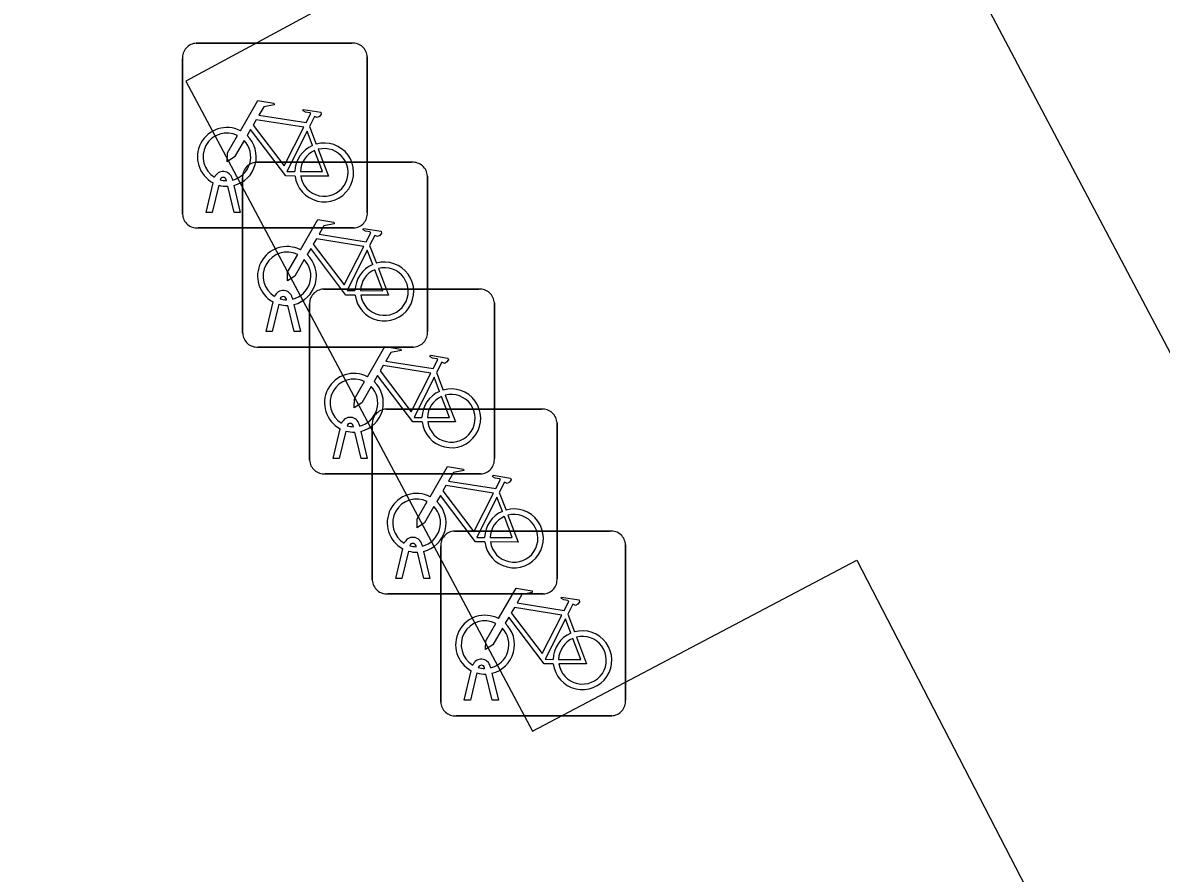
# Model space of a CAD drawing. Extents: x 162880 to 165536, y 384011 to 385179.
# Drawn here: x 163031.8 to 163037.96, y 384211.64 to 384216.24 of the extents above; entities that cross this region are included whole.
import ezdxf

# ---------------------------------------------------------------- set-up
doc = ezdxf.new("R2010")
doc.units = 0
doc.layers.add('IMGEO_Fietsenrek', color=7, linetype='Continuous')
doc.layers.add('IMGEO_Rijbaan_lokaal_open', color=7, linetype='Continuous')

msp = doc.modelspace()

# ---------------------------------------------------------------- linework, layer by layer
at = {"layer": 'IMGEO_Fietsenrek'}
for p, q in [((163032.7409, 384216.1335), (163033.5818, 384216.1335)), ((163033.5818, 384216.1335), (163032.7409, 384216.1335)), ((163032.6665, 384215.2089), (163032.6665, 384216.0498)), ((163032.6665, 384216.0498), (163032.6665, 384215.2089)), ((163033.6655, 384216.0591), (163033.6655, 384215.2182)), ((163033.6655, 384215.2182), (163033.6655, 384216.0591)), ((163033.3532, 384215.6832), (163033.3895, 384215.588)), ((163033.0659, 384215.4895), (163033.9068, 384215.4895)), ((163033.9068, 384215.4895), (163033.0659, 384215.4895)), ((163032.9039, 384215.3899), (163032.9029, 384215.3942)), ((163032.9346, 384215.4014), (163032.9364, 384215.3935)), ((163032.9915, 384214.5649), (163032.9915, 384215.4058)), ((163032.9915, 384215.4058), (163032.9915, 384214.5649)), ((163033.9905, 384215.4151), (163033.9905, 384214.5742)), ((163033.9905, 384214.5742), (163033.9905, 384215.4151)), ((163032.7935, 384215.2183), (163032.8318, 384215.3783)), ((163032.8622, 384215.3661), (163032.8269, 384215.2183)), ((163032.945, 384215.2183), (163032.9111, 384215.36)), ((163032.9434, 384215.3643), (163032.9784, 384215.2183)), ((163032.8269, 384215.2183), (163032.7935, 384215.2183)), ((163032.9784, 384215.2183), (163032.945, 384215.2183)), ((163033.5911, 384215.1345), (163032.7502, 384215.1345)), ((163032.7502, 384215.1345), (163033.5911, 384215.1345)), ((163033.6782, 384215.0392), (163033.7145, 384214.944)), ((163033.4279, 384214.8035), (163034.2688, 384214.8035)), ((163034.2688, 384214.8035), (163033.4279, 384214.8035)), ((163033.1185, 384214.5743), (163033.1568, 384214.7343)), ((163033.1872, 384214.7221), (163033.1519, 384214.5743)), ((163033.2289, 384214.7459), (163033.2279, 384214.7502)), ((163033.27, 384214.5743), (163033.2361, 384214.716)), ((163033.2596, 384214.7574), (163033.2614, 384214.7495)), ((163033.2684, 384214.7203), (163033.3034, 384214.5743)), ((163033.3535, 384213.8789), (163033.3535, 384214.7198)), ((163033.3535, 384214.7198), (163033.3535, 384213.8789)), ((163034.3525, 384214.7291), (163034.3525, 384213.8882)), ((163034.3525, 384213.8882), (163034.3525, 384214.7291)), ((163033.1519, 384214.5743), (163033.1185, 384214.5743)), ((163033.3034, 384214.5743), (163033.27, 384214.5743)), ((163033.9161, 384214.4905), (163033.0752, 384214.4905)), ((163033.0752, 384214.4905), (163033.9161, 384214.4905)), ((163034.0402, 384214.3532), (163034.0765, 384214.258)), ((163033.7669, 384214.1545), (163034.6078, 384214.1545)), ((163034.6078, 384214.1545), (163033.7669, 384214.1545)), ((163033.4805, 384213.8883), (163033.5188, 384214.0483)), ((163033.5492, 384214.0361), (163033.5139, 384213.8883)), ((163033.5909, 384214.0599), (163033.5899, 384214.0642)), ((163033.632, 384213.8883), (163033.5981, 384214.03)), ((163033.6216, 384214.0714), (163033.6234, 384214.0635)), ((163033.6304, 384214.0343), (163033.6654, 384213.8883)), ((163033.6925, 384213.2299), (163033.6925, 384214.0708)), ((163033.6925, 384214.0708), (163033.6925, 384213.2299)), ((163034.6915, 384214.0801), (163034.6915, 384213.2392)), ((163034.6915, 384213.2392), (163034.6915, 384214.0801)), ((163033.5139, 384213.8883), (163033.4805, 384213.8883)), ((163033.6654, 384213.8883), (163033.632, 384213.8883)), ((163034.2781, 384213.8045), (163033.4372, 384213.8045)), ((163033.4372, 384213.8045), (163034.2781, 384213.8045)), ((163034.3792, 384213.7042), (163034.4155, 384213.609)), ((163034.1369, 384213.4955), (163034.9778, 384213.4955)), ((163034.9778, 384213.4955), (163034.1369, 384213.4955)), ((163033.9299, 384213.4109), (163033.9289, 384213.4152)), ((163033.9606, 384213.4224), (163033.9624, 384213.4145)), ((163035.0615, 384213.4211), (163035.0615, 384212.5802)), ((163035.0615, 384212.5802), (163035.0615, 384213.4211)), ((163033.8195, 384213.2393), (163033.8578, 384213.3993)), ((163033.8882, 384213.3871), (163033.8529, 384213.2393)), ((163033.971, 384213.2393), (163033.9371, 384213.381)), ((163033.9694, 384213.3853), (163034.0044, 384213.2393)), ((163034.0625, 384212.5709), (163034.0625, 384213.4118)), ((163034.0625, 384213.4118), (163034.0625, 384212.5709)), ((163033.8529, 384213.2393), (163033.8195, 384213.2393)), ((163034.0044, 384213.2393), (163033.971, 384213.2393)), ((163034.6171, 384213.1555), (163033.7762, 384213.1555)), ((163033.7762, 384213.1555), (163034.6171, 384213.1555)), ((163034.7492, 384213.0452), (163034.7855, 384212.95)), ((163034.1895, 384212.5803), (163034.2278, 384212.7403)), ((163034.2999, 384212.7519), (163034.2989, 384212.7562)), ((163034.3306, 384212.7634), (163034.3324, 384212.7555)), ((163034.2582, 384212.7281), (163034.2229, 384212.5803)), ((163034.341, 384212.5803), (163034.3071, 384212.722)), ((163034.3394, 384212.7263), (163034.3744, 384212.5803)), ((163034.2229, 384212.5803), (163034.1895, 384212.5803)), ((163034.3744, 384212.5803), (163034.341, 384212.5803)), ((163034.9871, 384212.4965), (163034.1462, 384212.4965)), ((163034.1462, 384212.4965), (163034.9871, 384212.4965))]:
    msp.add_line(p, q, dxfattribs=at)
for points in [[(163032.9791, 384215.6602), (163033.0738, 384215.8237), (163033.16, 384215.8099), (163033.1617, 384215.8012), (163033.1056, 384215.7903), (163033.0794, 384215.745), (163033.3346, 384215.7042)], [(163033.3346, 384215.7042), (163033.3596, 384215.753), (163033.3545, 384215.757), (163033.3313, 384215.7607), (163033.3186, 384215.7682), (163033.3176, 384215.7713), (163033.3198, 384215.7759), (163033.4146, 384215.7608), (163033.4169, 384215.7505), (163033.4075, 384215.7381), (163033.3951, 384215.7317), (163033.3806, 384215.7379), (163033.3532, 384215.6832)], [(163033.3217, 384215.679), (163033.0649, 384215.72), (163033.0482, 384215.6912), (163033.2152, 384215.4709), (163033.3217, 384215.679)], [(163032.9998, 384215.6077), (163032.9482, 384215.5185), (163032.9083, 384215.4925), (163032.9095, 384215.54), (163032.964, 384215.6342)], [(163033.2748, 384215.4155), (163033.2251, 384215.4156), (163033.0344, 384215.6673), (163033.0154, 384215.6345)], [(163033.3697, 384215.581), (163033.3404, 384215.6578), (163033.231, 384215.4397), (163033.2737, 384215.4396)], [(163033.3037, 384215.4395), (163033.4236, 384215.4393), (163033.3804, 384215.5529)], [(163033.4002, 384215.5598), (163033.4552, 384215.4152), (163033.3051, 384215.4155)], [(163033.3041, 384215.0162), (163033.3988, 384215.1797), (163033.485, 384215.1659), (163033.4867, 384215.1572), (163033.4306, 384215.1463), (163033.4044, 384215.101), (163033.6596, 384215.0602)], [(163033.6467, 384215.035), (163033.3899, 384215.076), (163033.3732, 384215.0472), (163033.5402, 384214.8269), (163033.6467, 384215.035)], [(163033.6596, 384215.0602), (163033.6846, 384215.109), (163033.6795, 384215.113), (163033.6563, 384215.1167), (163033.6436, 384215.1242), (163033.6426, 384215.1273), (163033.6448, 384215.1319), (163033.7396, 384215.1168), (163033.7419, 384215.1065), (163033.7325, 384215.0941), (163033.7201, 384215.0877), (163033.7056, 384215.0939), (163033.6782, 384215.0392)], [(163033.5998, 384214.7715), (163033.5501, 384214.7716), (163033.3594, 384215.0233), (163033.3404, 384214.9905)], [(163033.6947, 384214.937), (163033.6654, 384215.0138), (163033.556, 384214.7957), (163033.5987, 384214.7956)], [(163033.3248, 384214.9637), (163033.2732, 384214.8745), (163033.2333, 384214.8485), (163033.2345, 384214.896), (163033.289, 384214.9902)], [(163033.6287, 384214.7955), (163033.7486, 384214.7953), (163033.7054, 384214.9089)], [(163033.7252, 384214.9158), (163033.7802, 384214.7712), (163033.6301, 384214.7715)], [(163033.6661, 384214.3302), (163033.7608, 384214.4937), (163033.847, 384214.4799), (163033.8487, 384214.4712), (163033.7926, 384214.4603), (163033.7664, 384214.415), (163034.0216, 384214.3742)], [(163034.0216, 384214.3742), (163034.0466, 384214.423), (163034.0415, 384214.427), (163034.0183, 384214.4307), (163034.0056, 384214.4382), (163034.0046, 384214.4413), (163034.0068, 384214.4459), (163034.1016, 384214.4308), (163034.1039, 384214.4205), (163034.0945, 384214.4081), (163034.0821, 384214.4017), (163034.0676, 384214.4079), (163034.0402, 384214.3532)], [(163033.9618, 384214.0855), (163033.9121, 384214.0856), (163033.7214, 384214.3373), (163033.7024, 384214.3045)], [(163034.0087, 384214.349), (163033.7519, 384214.39), (163033.7352, 384214.3612), (163033.9022, 384214.1409), (163034.0087, 384214.349)], [(163033.6868, 384214.2777), (163033.6352, 384214.1885), (163033.5953, 384214.1625), (163033.5965, 384214.21), (163033.651, 384214.3042)], [(163034.0567, 384214.251), (163034.0274, 384214.3278), (163033.918, 384214.1097), (163033.9607, 384214.1096)], [(163033.9907, 384214.1095), (163034.1106, 384214.1093), (163034.0674, 384214.2229)], [(163034.0872, 384214.2298), (163034.1422, 384214.0852), (163033.9921, 384214.0855)], [(163034.0051, 384213.6812), (163034.0998, 384213.8447), (163034.186, 384213.8309), (163034.1877, 384213.8222), (163034.1316, 384213.8113), (163034.1054, 384213.766), (163034.3606, 384213.7252)], [(163034.3606, 384213.7252), (163034.3856, 384213.774), (163034.3805, 384213.778), (163034.3573, 384213.7817), (163034.3446, 384213.7892), (163034.3436, 384213.7923), (163034.3458, 384213.7969), (163034.4406, 384213.7818), (163034.4429, 384213.7715), (163034.4335, 384213.7591), (163034.4211, 384213.7527), (163034.4066, 384213.7589), (163034.3792, 384213.7042)], [(163034.3477, 384213.7), (163034.0909, 384213.741), (163034.0742, 384213.7122), (163034.2412, 384213.4919), (163034.3477, 384213.7)], [(163034.3008, 384213.4365), (163034.2511, 384213.4366), (163034.0604, 384213.6883), (163034.0414, 384213.6555)], [(163034.3957, 384213.602), (163034.3664, 384213.6788), (163034.257, 384213.4607), (163034.2997, 384213.4606)], [(163034.0258, 384213.6287), (163033.9742, 384213.5395), (163033.9343, 384213.5135), (163033.9355, 384213.561), (163033.99, 384213.6552)], [(163034.3297, 384213.4605), (163034.4496, 384213.4603), (163034.4064, 384213.5739)], [(163034.4262, 384213.5808), (163034.4812, 384213.4362), (163034.3311, 384213.4365)], [(163034.3751, 384213.0222), (163034.4698, 384213.1857), (163034.556, 384213.1719), (163034.5577, 384213.1632), (163034.5016, 384213.1523), (163034.4754, 384213.107), (163034.7306, 384213.0662)], [(163034.7306, 384213.0662), (163034.7556, 384213.115), (163034.7505, 384213.119), (163034.7273, 384213.1227), (163034.7146, 384213.1302), (163034.7136, 384213.1333), (163034.7158, 384213.1379), (163034.8106, 384213.1228), (163034.8129, 384213.1125), (163034.8035, 384213.1001), (163034.7911, 384213.0937), (163034.7766, 384213.0999), (163034.7492, 384213.0452)], [(163034.7177, 384213.041), (163034.4609, 384213.082), (163034.4442, 384213.0532), (163034.6112, 384212.8329), (163034.7177, 384213.041)], [(163034.3958, 384212.9697), (163034.3442, 384212.8805), (163034.3043, 384212.8545), (163034.3055, 384212.902), (163034.36, 384212.9962)], [(163034.6708, 384212.7775), (163034.6211, 384212.7776), (163034.4304, 384213.0293), (163034.4114, 384212.9965)], [(163034.7657, 384212.943), (163034.7364, 384213.0198), (163034.627, 384212.8017), (163034.6697, 384212.8016)], [(163034.7962, 384212.9218), (163034.8512, 384212.7772), (163034.7011, 384212.7775)], [(163034.6997, 384212.8015), (163034.8196, 384212.8013), (163034.7764, 384212.9149)]]:
    msp.add_lwpolyline(points, dxfattribs=at)
for centre, radius, start, end in [((163032.7442, 384216.0556), 0.0779, 92.4484, 184.28452), ((163032.7442, 384216.0556), 0.0779, 92.4484, 184.28452), ((163033.5876, 384216.0558), 0.0779, 2.4484, 94.28452), ((163033.5876, 384216.0558), 0.0779, 2.4484, 94.28452), ((163032.9061, 384215.5189), 0.159, 62.67661, 242.13685), ((163032.9061, 384215.5189), 0.129, 63.31916, 238.90302), ((163032.9061, 384215.5189), 0.159, 283.5766, 46.60424), ((163032.9061, 384215.5189), 0.129, 283.60429, 43.43025), ((163033.4327, 384215.4349), 0.159, 113.3408, 178.32165), ((163033.4327, 384215.4349), 0.159, 187.0065, 105.77075), ((163033.4327, 384215.4349), 0.129, 113.92302, 177.95563), ((163033.4327, 384215.4349), 0.129, 188.67146, 104.58832), ((163033.0692, 384215.4116), 0.0779, 92.4484, 184.28452), ((163033.0692, 384215.4116), 0.0779, 92.4484, 184.28452), ((163033.9126, 384215.4118), 0.0779, 2.4484, 94.28452), ((163033.9126, 384215.4118), 0.0779, 2.4484, 94.28452), ((163032.8859, 384215.3903), 0.0499, 12.8025, 158.69338), ((163032.8859, 384215.3903), 0.0174, 12.8025, 163.45023), ((163032.9061, 384215.5189), 0.129, 253.41502, 269.02044), ((163032.9061, 384215.5189), 0.159, 253.99666, 271.78671), ((163032.7444, 384215.2122), 0.0779, 182.4484, 274.28452), ((163032.7444, 384215.2122), 0.0779, 182.4484, 274.28452), ((163033.5878, 384215.2124), 0.0779, 272.4484, 4.28452), ((163033.5878, 384215.2124), 0.0779, 272.4484, 4.28452), ((163033.2311, 384214.8749), 0.159, 62.67661, 242.13685), ((163033.2311, 384214.8749), 0.129, 63.31916, 238.90302), ((163033.2311, 384214.8749), 0.129, 283.60429, 43.43025), ((163033.2311, 384214.8749), 0.159, 283.5766, 46.60424), ((163033.7577, 384214.7909), 0.159, 113.3408, 178.32165), ((163033.7577, 384214.7909), 0.159, 187.0065, 105.77075), ((163033.7577, 384214.7909), 0.129, 113.92302, 177.95563), ((163033.7577, 384214.7909), 0.129, 188.67146, 104.58832), ((163033.2109, 384214.7463), 0.0499, 12.8025, 158.69338), ((163033.4312, 384214.7256), 0.0779, 92.4484, 184.28452), ((163033.4312, 384214.7256), 0.0779, 92.4484, 184.28452), ((163034.2746, 384214.7258), 0.0779, 2.4484, 94.28452), ((163034.2746, 384214.7258), 0.0779, 2.4484, 94.28452), ((163033.2311, 384214.8749), 0.159, 253.99666, 271.78671), ((163033.2109, 384214.7463), 0.0174, 12.8025, 163.45023), ((163033.2311, 384214.8749), 0.129, 253.41502, 269.02044), ((163033.0694, 384214.5682), 0.0779, 182.4484, 274.28452), ((163033.0694, 384214.5682), 0.0779, 182.4484, 274.28452), ((163033.9128, 384214.5684), 0.0779, 272.4484, 4.28452), ((163033.9128, 384214.5684), 0.0779, 272.4484, 4.28452), ((163033.5931, 384214.1889), 0.159, 62.67661, 242.13685), ((163033.5931, 384214.1889), 0.129, 63.31916, 238.90302), ((163033.5931, 384214.1889), 0.129, 283.60429, 43.43025), ((163033.5931, 384214.1889), 0.159, 283.5766, 46.60424), ((163034.1197, 384214.1049), 0.159, 113.3408, 178.32165), ((163034.1197, 384214.1049), 0.159, 187.0065, 105.77075), ((163034.1197, 384214.1049), 0.129, 113.92302, 177.95563), ((163034.1197, 384214.1049), 0.129, 188.67146, 104.58832), ((163033.7702, 384214.0766), 0.0779, 92.4484, 184.28452), ((163033.7702, 384214.0766), 0.0779, 92.4484, 184.28452), ((163034.6136, 384214.0768), 0.0779, 2.4484, 94.28452), ((163034.6136, 384214.0768), 0.0779, 2.4484, 94.28452), ((163033.5729, 384214.0603), 0.0499, 12.8025, 158.69338), ((163033.5931, 384214.1889), 0.159, 253.99666, 271.78671), ((163033.5729, 384214.0603), 0.0174, 12.8025, 163.45023), ((163033.5931, 384214.1889), 0.129, 253.41502, 269.02044), ((163033.4314, 384213.8822), 0.0779, 182.4484, 274.28452), ((163033.4314, 384213.8822), 0.0779, 182.4484, 274.28452), ((163034.2748, 384213.8824), 0.0779, 272.4484, 4.28452), ((163034.2748, 384213.8824), 0.0779, 272.4484, 4.28452), ((163033.9321, 384213.5399), 0.159, 62.67661, 242.13685), ((163033.9321, 384213.5399), 0.129, 63.31916, 238.90302), ((163033.9321, 384213.5399), 0.129, 283.60429, 43.43025), ((163033.9321, 384213.5399), 0.159, 283.5766, 46.60424), ((163034.4587, 384213.4559), 0.159, 113.3408, 178.32165), ((163034.4587, 384213.4559), 0.159, 187.0065, 105.77075), ((163034.4587, 384213.4559), 0.129, 113.92302, 177.95563), ((163034.4587, 384213.4559), 0.129, 188.67146, 104.58832), ((163034.1402, 384213.4176), 0.0779, 92.4484, 184.28452), ((163034.1402, 384213.4176), 0.0779, 92.4484, 184.28452), ((163034.9836, 384213.4178), 0.0779, 2.4484, 94.28452), ((163034.9836, 384213.4178), 0.0779, 2.4484, 94.28452), ((163033.9119, 384213.4113), 0.0499, 12.8025, 158.69338), ((163033.9119, 384213.4113), 0.0174, 12.8025, 163.45023), ((163033.9321, 384213.5399), 0.129, 253.41502, 269.02044), ((163033.9321, 384213.5399), 0.159, 253.99666, 271.78671), ((163033.7704, 384213.2332), 0.0779, 182.4484, 274.28452), ((163033.7704, 384213.2332), 0.0779, 182.4484, 274.28452), ((163034.6138, 384213.2334), 0.0779, 272.4484, 4.28452), ((163034.6138, 384213.2334), 0.0779, 272.4484, 4.28452), ((163034.3021, 384212.8809), 0.159, 62.67661, 242.13685), ((163034.3021, 384212.8809), 0.129, 63.31916, 238.90302), ((163034.3021, 384212.8809), 0.159, 283.5766, 46.60424), ((163034.3021, 384212.8809), 0.129, 283.60429, 43.43025), ((163034.8287, 384212.7969), 0.159, 113.3408, 178.32165), ((163034.8287, 384212.7969), 0.159, 187.0065, 105.77075), ((163034.8287, 384212.7969), 0.129, 188.67146, 104.58832), ((163034.8287, 384212.7969), 0.129, 113.92302, 177.95563), ((163034.2819, 384212.7523), 0.0499, 12.8025, 158.69338), ((163034.2819, 384212.7523), 0.0174, 12.8025, 163.45023), ((163034.3021, 384212.8809), 0.129, 253.41502, 269.02044), ((163034.3021, 384212.8809), 0.159, 253.99666, 271.78671), ((163034.1404, 384212.5742), 0.0779, 182.4484, 274.28452), ((163034.1404, 384212.5742), 0.0779, 182.4484, 274.28452), ((163034.9838, 384212.5744), 0.0779, 272.4484, 4.28452), ((163034.9838, 384212.5744), 0.0779, 272.4484, 4.28452)]:
    msp.add_arc(centre, radius, start, end, dxfattribs=at)
at = {"layer": 'IMGEO_Rijbaan_lokaal_open'}
for points in [[(163040.222, 384210.272), (163030.638, 384228.394), (163030.573, 384228.36)], [(163031.645, 384222.176), (163029.909, 384221.222), (163031.746, 384217.714), (163033.509, 384218.592), (163034.445, 384216.88), (163032.685, 384215.929), (163034.558, 384212.413), (163036.313, 384213.338), (163037.227, 384211.57), (163035.501, 384210.661), (163037.341, 384207.082), (163039.122, 384207.993), (163040.025, 384206.274), (163038.287, 384205.356), (163040.136, 384201.833), (163041.934, 384202.742), (163042.828, 384200.993), (163035.824, 384197.269)]]:
    msp.add_lwpolyline(points, dxfattribs=at)

doc.saveas('drawing.dxf')
